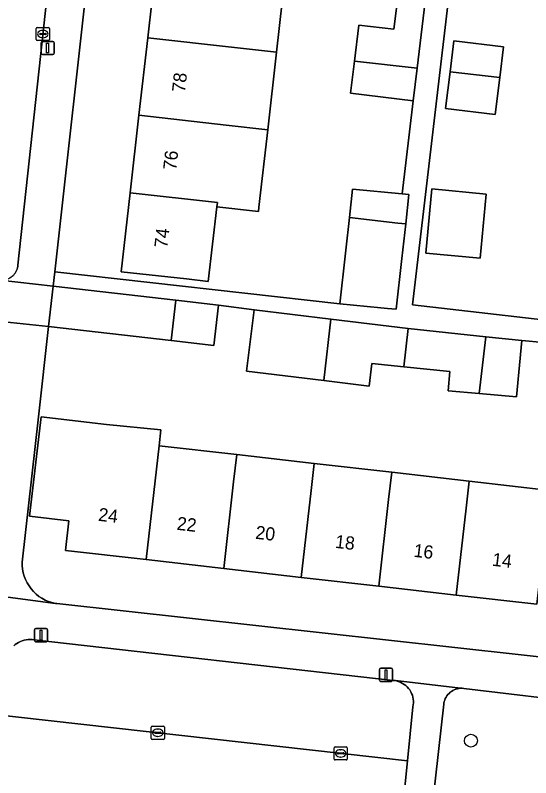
# Model space of a CAD drawing. Extents: x 161928 to 163071, y 386474 to 387428.
# Drawn here: x 162715.5 to 162754.7, y 387219.1 to 387277.1 of the extents above; entities that cross this region are included whole.
import ezdxf

# ---------------------------------------------------------------- set-up
doc = ezdxf.new("R2010")
doc.units = 0
for name, color, linetype in [('IMGEO_Boom', 7, 'Continuous'), ('IMGEO_Erf', 7, 'Continuous'), ('IMGEO_Groenvoorziening', 7, 'Continuous'), ('IMGEO_Kolk', 7, 'Continuous'), ('IMGEO_Lichtmast', 7, 'Continuous'), ('IMGEO_Muur', 7, 'Continuous'), ('IMGEO_Pand', 7, 'Continuous'), ('IMGEO_Pand_nummerreeks', 7, 'Continuous'), ('IMGEO_Parkeervlak_open', 7, 'Continuous'), ('IMGEO_Rijbaan_lokaal_open', 7, 'Continuous'), ('IMGEO_Voetpad_open', 7, 'Continuous')]:
    doc.layers.add(name, color=color, linetype=linetype)

msp = doc.modelspace()

# ---------------------------------------------------------------- linework, layer by layer
at = {"layer": 'IMGEO_Boom'}
msp.add_circle((162750.15, 387221.915), 0.489, dxfattribs=at)
at = {"layer": 'IMGEO_Erf'}
for points in [[(162750.285, 387294.026), (162745.715, 387255.06), (162757.168, 387253.736), (162757.822, 387259.792), (162758.237, 387263.629), (162758.46, 387265.687), (162761.451, 387265.351), (162761.772, 387268.3), (162758.79, 387268.626), (162759.111, 387271.571), (162759.755, 387277.476)], [(162721.293, 387282.428), (162718.518, 387257.565), (162740.19, 387255.124), (162740.618, 387258.975), (162740.645, 387259.215), (162740.92, 387261.687), (162741.161, 387263.852), (162744.931, 387263.502), (162745.762, 387270.571), (162741.006, 387271.148), (162741.302, 387273.588), (162741.633, 387276.324), (162744.296, 387276.002), (162744.664, 387279.038)], [(162736.04, 387280.148), (162735.372, 387274.256), (162734.704, 387268.364), (162734.036, 387262.469), (162733.999, 387262.147), (162730.841, 387262.506), (162730.192, 387256.838), (162728.542, 387257.021), (162723.572, 387257.573), (162724.253, 387263.579), (162724.921, 387269.471), (162725.589, 387275.363), (162726.257, 387281.255)], [(162758.951, 387251.877), (162754.011, 387252.331), (162753.627, 387248.055), (162750.787, 387248.31), (162748.415, 387248.523), (162748.547, 387249.993), (162745.049, 387250.352), (162742.625, 387250.601), (162742.414, 387248.874), (162738.961, 387249.297), (162733.101, 387250.014), (162733.672, 387254.68), (162730.956, 387255.03), (162730.604, 387251.969), (162727.371, 387252.341), (162718.054, 387253.412), (162717.288, 387246.55), (162716.053, 387235.497), (162716.055, 387235.223), (162716.081, 387234.95), (162716.131, 387234.68), (162716.205, 387234.416), (162716.303, 387234.16), (162716.423, 387233.913), (162716.564, 387233.678), (162716.726, 387233.457), (162716.907, 387233.251), (162717.106, 387233.062), (162717.321, 387232.891), (162717.55, 387232.741), (162717.792, 387232.611), (162718.044, 387232.504), (162718.305, 387232.419), (162718.572, 387232.359), (162718.667, 387232.343), (162759.012, 387227.89)], [(162760.854, 387229.226), (162761.307, 387233.583), (162755.384, 387234.259), (162755.158, 387232.292), (162749.035, 387232.991), (162743.143, 387233.663), (162737.252, 387234.335), (162731.36, 387235.008), (162725.468, 387235.68), (162719.344, 387236.379), (162719.603, 387238.636), (162716.613, 387238.978), (162717.477, 387246.529), (162722.445, 387245.961), (162726.594, 387245.543), (162726.457, 387244.341), (162732.349, 387243.668), (162738.241, 387242.995), (162744.132, 387242.322), (162750.025, 387241.649), (162756.146, 387240.95), (162756.398, 387243.167), (162756.737, 387246.137)]]:
    msp.add_lwpolyline(points, dxfattribs=at)
for points in [[(162752.62, 387274.659), (162752.338, 387272.344), (162751.995, 387269.518), (162748.228, 387269.976), (162748.567, 387272.769), (162748.852, 387275.116)], [(162751.315, 387263.477), (162750.86, 387258.592), (162746.729, 387258.976), (162747.183, 387263.862)]]:
    msp.add_lwpolyline(points, close=True, dxfattribs=at)
at = {"layer": 'IMGEO_Groenvoorziening'}
msp.add_lwpolyline([(162715.516, 387257.467), (162715.574, 387257.562), (162715.623, 387257.662), (162715.664, 387257.766), (162715.695, 387257.873), (162715.716, 387257.983), (162715.726, 387258.076), (162718.292, 387281.892)], dxfattribs=at)
msp.add_lwpolyline([(162758.234, 387215.901), (162759.425, 387224.728), (162749.606, 387225.894), (162749.484, 387225.903), (162749.362, 387225.901), (162749.24, 387225.888), (162749.12, 387225.865), (162749.003, 387225.831), (162748.889, 387225.786), (162748.78, 387225.731), (162748.676, 387225.667), (162748.578, 387225.594), (162748.487, 387225.513), (162748.404, 387225.423), (162748.329, 387225.327), (162748.263, 387225.224), (162748.206, 387225.116), (162748.159, 387225.003), (162748.123, 387224.886), (162748.097, 387224.766), (162748.087, 387224.699), (162747.252, 387217.274)], close=True, dxfattribs=at)
at = {"layer": 'IMGEO_Kolk'}
for p, q in [((162717.118, 387275.217), (162717.118, 387276.069)), ((162717.193, 387276.143), (162718.045, 387276.143)), ((162718.119, 387276.069), (162718.119, 387275.217)), ((162717.377, 387275.637), (162717.377, 387275.649)), ((162717.815, 387275.6), (162717.417, 387275.6)), ((162717.42, 387275.686), (162717.818, 387275.686)), ((162717.606, 387275.923), (162717.631, 387275.923)), ((162717.861, 387275.649), (162717.861, 387275.637)), ((162718.045, 387275.143), (162717.193, 387275.143)), ((162717.629, 387275.363), (162717.604, 387275.363)), ((162725.856, 387222.092), (162725.856, 387222.944)), ((162725.931, 387223.018), (162726.783, 387223.018)), ((162726.344, 387222.798), (162726.369, 387222.798)), ((162726.857, 387222.944), (162726.857, 387222.092)), ((162726.115, 387222.512), (162726.115, 387222.524)), ((162726.553, 387222.475), (162726.155, 387222.475)), ((162726.158, 387222.561), (162726.556, 387222.561)), ((162726.367, 387222.238), (162726.342, 387222.238)), ((162726.599, 387222.524), (162726.599, 387222.512)), ((162726.783, 387222.018), (162725.931, 387222.018)), ((162739.752, 387220.523), (162739.752, 387221.375)), ((162739.827, 387221.449), (162740.679, 387221.449)), ((162740.054, 387220.992), (162740.452, 387220.992)), ((162740.24, 387221.229), (162740.265, 387221.229)), ((162740.753, 387221.375), (162740.753, 387220.523)), ((162740.679, 387220.449), (162739.827, 387220.449)), ((162740.011, 387220.943), (162740.011, 387220.955)), ((162740.449, 387220.906), (162740.051, 387220.906)), ((162740.263, 387220.669), (162740.238, 387220.669)), ((162740.495, 387220.955), (162740.495, 387220.943))]:
    msp.add_line(p, q, dxfattribs=at)
for points in [[(162717.118, 387275.217), (162717.118, 387276.069)], [(162717.193, 387276.143), (162718.045, 387276.143)], [(162718.119, 387276.069), (162718.119, 387275.217)], [(162718.045, 387275.143), (162717.193, 387275.143)], [(162725.856, 387222.092), (162725.856, 387222.944)], [(162725.931, 387223.018), (162726.783, 387223.018)], [(162726.857, 387222.944), (162726.857, 387222.092)], [(162726.783, 387222.018), (162725.931, 387222.018)], [(162739.752, 387220.523), (162739.752, 387221.375)], [(162739.827, 387221.449), (162740.679, 387221.449)], [(162740.753, 387221.375), (162740.753, 387220.523)], [(162740.679, 387220.449), (162739.827, 387220.449)]]:
    msp.add_lwpolyline(points, dxfattribs=at)
for centre, radius, start, end in [((162717.195, 387276.067), 0.0765, 91.55205, 178.44795), ((162717.195, 387276.067), 0.0765, 91.55205, 178.44795), ((162718.043, 387276.067), 0.0765, 1.55205, 88.44795), ((162718.043, 387276.067), 0.0765, 1.55205, 88.44795), ((162717.417, 387275.646), 0.0403, 85.87752, 175.75265), ((162717.414, 387275.636), 0.0366, 178.93798, 274.71019), ((162717.818, 387275.643), 0.043, 264.86636, 352.45326), ((162717.822, 387275.648), 0.0386, 1.73085, 96.63898), ((162717.195, 387275.219), 0.0765, 181.55205, 268.44795), ((162717.195, 387275.219), 0.0765, 181.55205, 268.44795), ((162718.043, 387275.219), 0.0765, 271.55205, 358.44795), ((162718.043, 387275.219), 0.0765, 271.55205, 358.44795), ((162725.933, 387222.942), 0.0765, 91.55205, 178.44795), ((162725.933, 387222.942), 0.0765, 91.55205, 178.44795), ((162726.781, 387222.942), 0.0765, 1.55205, 88.44795), ((162726.781, 387222.942), 0.0765, 1.55205, 88.44795), ((162726.155, 387222.521), 0.0403, 85.87752, 175.75265), ((162726.152, 387222.511), 0.0366, 178.93798, 274.71019), ((162726.556, 387222.518), 0.043, 264.86636, 352.45326), ((162726.56, 387222.523), 0.0386, 1.73085, 96.63898), ((162725.933, 387222.094), 0.0765, 181.55205, 268.44795), ((162725.933, 387222.094), 0.0765, 181.55205, 268.44795), ((162726.781, 387222.094), 0.0765, 271.55205, 358.44795), ((162726.781, 387222.094), 0.0765, 271.55205, 358.44795), ((162739.829, 387221.373), 0.0765, 91.55205, 178.44795), ((162739.829, 387221.373), 0.0765, 91.55205, 178.44795), ((162740.051, 387220.952), 0.0403, 85.87752, 175.75265), ((162740.456, 387220.954), 0.0386, 1.73085, 96.63898), ((162740.677, 387221.373), 0.0765, 1.55205, 88.44795), ((162740.677, 387221.373), 0.0765, 1.55205, 88.44795), ((162739.829, 387220.525), 0.0765, 181.55205, 268.44795), ((162739.829, 387220.525), 0.0765, 181.55205, 268.44795), ((162740.048, 387220.942), 0.0366, 178.93798, 274.71019), ((162740.452, 387220.949), 0.043, 264.86636, 352.45326), ((162740.677, 387220.525), 0.0765, 271.55205, 358.44795), ((162740.677, 387220.525), 0.0765, 271.55205, 358.44795)]:
    msp.add_arc(centre, radius, start, end, dxfattribs=at)
for centre, major_axis, ratio, start_param, end_param in [((162717.605, 387275.643), (-0.387, 0.002), 0.722429, 4.712389, 7.853982), ((162717.63, 387275.643), (-0.39, 0.002), 0.717154, 1.570796, 4.712389), ((162726.343, 387222.518), (-0.387, 0.002), 0.722429, 4.712389, 7.853982), ((162726.368, 387222.518), (-0.39, 0.002), 0.717154, 1.570796, 4.712389), ((162740.239, 387220.949), (-0.387, 0.002), 0.722429, 4.712389, 7.853982), ((162740.264, 387220.949), (-0.39, 0.002), 0.717154, 1.570796, 4.712389)]:
    msp.add_ellipse(centre, major_axis=major_axis, ratio=ratio, start_param=start_param, end_param=end_param, dxfattribs=at)
at = {"layer": 'IMGEO_Lichtmast'}
for p, q in [((162717.483, 387274.182), (162717.483, 387274.982)), ((162717.483, 387274.982), (162717.483, 387274.182)), ((162717.583, 387275.082), (162718.373, 387275.082)), ((162718.373, 387275.082), (162717.583, 387275.082)), ((162718.473, 387274.982), (162718.473, 387274.182)), ((162718.473, 387274.182), (162718.473, 387274.982)), ((162718.373, 387274.082), (162717.583, 387274.082)), ((162717.583, 387274.082), (162718.373, 387274.082)), ((162716.98, 387229.542), (162716.98, 387230.342)), ((162716.98, 387230.342), (162716.98, 387229.542)), ((162717.08, 387230.442), (162717.87, 387230.442)), ((162717.87, 387230.442), (162717.08, 387230.442)), ((162717.97, 387230.342), (162717.97, 387229.542)), ((162717.97, 387229.542), (162717.97, 387230.342)), ((162717.87, 387229.442), (162717.08, 387229.442)), ((162717.08, 387229.442), (162717.87, 387229.442)), ((162743.302, 387227.428), (162744.092, 387227.428)), ((162744.092, 387227.428), (162743.302, 387227.428)), ((162743.202, 387226.528), (162743.202, 387227.328)), ((162743.202, 387227.328), (162743.202, 387226.528)), ((162744.192, 387227.328), (162744.192, 387226.528)), ((162744.192, 387226.528), (162744.192, 387227.328)), ((162744.092, 387226.428), (162743.302, 387226.428)), ((162743.302, 387226.428), (162744.092, 387226.428))]:
    msp.add_line(p, q, dxfattribs=at)
for points in [[(162717.903, 387274.957), (162718.053, 387274.957), (162718.053, 387274.207), (162717.903, 387274.207), (162717.903, 387274.957)], [(162717.4, 387230.317), (162717.55, 387230.317), (162717.55, 387229.567), (162717.4, 387229.567), (162717.4, 387230.317)], [(162743.622, 387227.303), (162743.772, 387227.303), (162743.772, 387226.553), (162743.622, 387226.553), (162743.622, 387227.303)]]:
    msp.add_lwpolyline(points, dxfattribs=at)
for centre, start, end in [((162717.583, 387274.982), 90, 180), ((162717.583, 387274.982), 90, 180), ((162718.373, 387274.982), 0, 90), ((162718.373, 387274.982), 360, 90), ((162717.583, 387274.182), 180, 270), ((162717.583, 387274.182), 180, 270), ((162718.373, 387274.182), 270, 0), ((162718.373, 387274.182), 270, 0), ((162717.08, 387230.342), 90, 180), ((162717.08, 387230.342), 90, 180), ((162717.87, 387230.342), 0, 90), ((162717.87, 387230.342), 360, 90), ((162717.08, 387229.542), 180, 270), ((162717.08, 387229.542), 180, 270), ((162717.87, 387229.542), 270, 0), ((162717.87, 387229.542), 270, 0), ((162743.302, 387227.328), 90, 180), ((162743.302, 387227.328), 90, 180), ((162744.092, 387227.328), 0, 90), ((162744.092, 387227.328), 360, 90), ((162743.302, 387226.528), 180, 270), ((162743.302, 387226.528), 180, 270), ((162744.092, 387226.528), 270, 0), ((162744.092, 387226.528), 270, 0)]:
    msp.add_arc(centre, 0.1, start, end, dxfattribs=at)
at = {"layer": 'IMGEO_Muur'}
msp.add_lwpolyline([(162718.054, 387253.412), (162717.288, 387246.55)], dxfattribs=at)
at = {"layer": 'IMGEO_Pand'}
for points in [[(162735.372, 387274.256), (162736.04, 387280.148), (162732.859, 387280.506), (162726.257, 387281.255), (162725.589, 387275.363), (162732.191, 387274.614)], [(162746.063, 387273.051), (162746.758, 387278.784), (162744.664, 387279.038), (162744.296, 387276.002), (162741.633, 387276.324), (162741.302, 387273.588)], [(162732.191, 387274.614), (162725.589, 387275.363), (162724.921, 387269.471), (162731.553, 387268.719), (162734.704, 387268.364), (162735.372, 387274.256)], [(162752.62, 387274.659), (162748.852, 387275.116), (162748.567, 387272.769), (162752.338, 387272.344)], [(162741.302, 387273.588), (162741.006, 387271.148), (162745.762, 387270.571), (162746.063, 387273.051)], [(162748.228, 387269.976), (162751.995, 387269.518), (162752.338, 387272.344), (162748.567, 387272.769)], [(162734.704, 387268.364), (162731.553, 387268.719), (162724.921, 387269.471), (162724.253, 387263.579), (162730.878, 387262.827), (162730.841, 387262.506), (162733.999, 387262.147), (162734.036, 387262.469)], [(162730.841, 387262.506), (162730.878, 387262.827), (162724.253, 387263.579), (162723.572, 387257.573), (162728.542, 387257.021), (162730.192, 387256.838)], [(162744.931, 387263.502), (162741.161, 387263.852), (162740.92, 387261.687), (162744.603, 387261.269), (162745.192, 387261.202), (162745.442, 387263.454)], [(162751.315, 387263.477), (162747.183, 387263.862), (162746.729, 387258.976), (162750.86, 387258.592)], [(162745.192, 387261.202), (162744.603, 387261.269), (162740.92, 387261.687), (162740.645, 387259.215), (162740.618, 387258.975), (162740.19, 387255.124), (162743.31, 387254.834), (162743.818, 387254.787), (162744.472, 387254.727), (162744.9, 387258.577)], [(162718.054, 387253.412), (162727.371, 387252.341), (162727.72, 387255.402), (162718.396, 387256.474)], [(162727.371, 387252.341), (162730.604, 387251.969), (162730.956, 387255.03), (162727.72, 387255.402)], [(162733.672, 387254.68), (162733.101, 387250.014), (162738.961, 387249.297), (162739.494, 387253.967)], [(162739.494, 387253.967), (162738.961, 387249.297), (162742.414, 387248.874), (162742.625, 387250.601), (162745.049, 387250.352), (162745.38, 387253.246)], [(162745.38, 387253.246), (162745.049, 387250.352), (162748.547, 387249.993), (162748.415, 387248.523), (162750.787, 387248.31), (162751.28, 387252.62)], [(162753.627, 387248.055), (162754.011, 387252.331), (162751.28, 387252.62), (162750.787, 387248.31)], [(162722.445, 387245.961), (162717.477, 387246.529), (162716.613, 387238.978), (162719.603, 387238.636), (162719.344, 387236.379), (162725.468, 387235.68), (162726.457, 387244.341), (162726.594, 387245.543)], [(162732.349, 387243.668), (162726.457, 387244.341), (162725.468, 387235.68), (162731.36, 387235.008), (162732.113, 387241.6)], [(162738.241, 387242.995), (162732.349, 387243.668), (162732.113, 387241.6), (162731.36, 387235.008), (162737.252, 387234.335), (162738.005, 387240.928)], [(162738.005, 387240.928), (162737.252, 387234.335), (162743.143, 387233.663), (162743.896, 387240.255), (162744.132, 387242.322), (162738.241, 387242.995)], [(162750.025, 387241.649), (162744.132, 387242.322), (162743.896, 387240.255), (162743.143, 387233.663), (162749.035, 387232.991), (162749.789, 387239.583)], [(162756.146, 387240.95), (162750.025, 387241.649), (162749.789, 387239.583), (162749.035, 387232.991), (162755.158, 387232.292), (162755.384, 387234.259), (162755.722, 387237.229), (162756.06, 387240.198)]]:
    msp.add_lwpolyline(points, close=True, dxfattribs=at)
at = {"layer": 'IMGEO_Parkeervlak_open'}
msp.add_lwpolyline([(162713.027, 387224.021), (162745.337, 387220.374), (162745.747, 387224.488), (162745.772, 387224.635), (162745.784, 387224.783), (162745.782, 387224.932), (162745.767, 387225.08), (162745.739, 387225.227), (162745.698, 387225.37), (162745.644, 387225.509), (162745.578, 387225.642), (162745.501, 387225.77), (162745.412, 387225.889), (162745.313, 387226.001), (162745.205, 387226.103), (162745.088, 387226.195), (162744.963, 387226.276), (162744.831, 387226.345), (162744.694, 387226.403), (162744.552, 387226.448), (162744.407, 387226.48), (162744.252, 387226.5), (162716.965, 387229.573), (162716.814, 387229.598), (162716.66, 387229.609), (162716.507, 387229.607), (162716.354, 387229.591), (162716.204, 387229.561), (162716.056, 387229.518), (162715.913, 387229.462), (162715.776, 387229.393), (162715.645, 387229.313), (162715.522, 387229.221), (162715.408, 387229.118)], dxfattribs=at)
at = {"layer": 'IMGEO_Rijbaan_lokaal_open'}
msp.add_lwpolyline([(162745.337, 387220.374), (162713.027, 387224.021), (162708.978, 387224.448), (162708.366, 387218.182), (162712.071, 387217.682), (162744.719, 387214.18), (162745.013, 387217.123)], close=True, dxfattribs=at)
at = {"layer": 'IMGEO_Voetpad_open'}
for points in [[(162757.168, 387253.736), (162745.715, 387255.06), (162750.285, 387294.026)], [(162718.292, 387281.892), (162715.726, 387258.076), (162715.716, 387257.983), (162715.695, 387257.873), (162715.664, 387257.766), (162715.623, 387257.662), (162715.574, 387257.562), (162715.516, 387257.467), (162715.449, 387257.378), (162715.375, 387257.295), (162715.294, 387257.219), (162715.206, 387257.15), (162715.112, 387257.09), (162715.014, 387257.038), (162714.911, 387256.995), (162714.805, 387256.961), (162714.696, 387256.937), (162714.586, 387256.923), (162714.474, 387256.919), (162714.363, 387256.925), (162718.396, 387256.474), (162718.518, 387257.565), (162721.293, 387282.428)], [(162746.758, 387278.784), (162746.063, 387273.051), (162745.762, 387270.571), (162744.931, 387263.502), (162745.442, 387263.454), (162745.192, 387261.202), (162744.9, 387258.577), (162744.472, 387254.727), (162743.818, 387254.787), (162743.31, 387254.834), (162740.19, 387255.124), (162718.518, 387257.565), (162718.396, 387256.474), (162727.72, 387255.402), (162730.956, 387255.03), (162733.672, 387254.68), (162739.494, 387253.967), (162745.38, 387253.246), (162751.28, 387252.62), (162754.011, 387252.331), (162758.951, 387251.877)], [(162718.054, 387253.412), (162713.695, 387253.869)], [(162711.889, 387233.233), (162718.572, 387232.359), (162718.305, 387232.419), (162718.044, 387232.504), (162717.792, 387232.611), (162717.55, 387232.741), (162717.321, 387232.891), (162717.106, 387233.062), (162716.907, 387233.251), (162716.726, 387233.457), (162716.564, 387233.678), (162716.423, 387233.913), (162716.303, 387234.16), (162716.205, 387234.416), (162716.131, 387234.68), (162716.081, 387234.95), (162716.055, 387235.223), (162716.053, 387235.497), (162717.288, 387246.55), (162718.054, 387253.412)], [(162718.667, 387232.343), (162718.572, 387232.359), (162711.889, 387233.233)], [(162759.012, 387227.89), (162718.667, 387232.343)], [(162715.408, 387229.118), (162715.522, 387229.221), (162715.645, 387229.313), (162715.776, 387229.393), (162715.913, 387229.462), (162716.056, 387229.518), (162716.204, 387229.561), (162716.354, 387229.591), (162716.507, 387229.607), (162716.66, 387229.609), (162716.814, 387229.598), (162716.965, 387229.573), (162744.252, 387226.5), (162744.407, 387226.48), (162749.362, 387225.901), (162749.484, 387225.903), (162749.606, 387225.894), (162759.425, 387224.728)], [(162747.252, 387217.274), (162748.087, 387224.699), (162748.097, 387224.766), (162748.123, 387224.886), (162748.159, 387225.003), (162748.206, 387225.116), (162748.263, 387225.224), (162748.329, 387225.327), (162748.404, 387225.423), (162748.487, 387225.513), (162748.578, 387225.594), (162748.676, 387225.667), (162748.78, 387225.731), (162748.889, 387225.786), (162749.003, 387225.831), (162749.12, 387225.865), (162749.24, 387225.888), (162749.362, 387225.901), (162744.407, 387226.48), (162744.552, 387226.448), (162744.694, 387226.403), (162744.831, 387226.345), (162744.963, 387226.276), (162745.088, 387226.195), (162745.205, 387226.103), (162745.313, 387226.001), (162745.412, 387225.889), (162745.501, 387225.77), (162745.578, 387225.642), (162745.644, 387225.509), (162745.698, 387225.37), (162745.739, 387225.227), (162745.767, 387225.08), (162745.782, 387224.932), (162745.784, 387224.783), (162745.772, 387224.635), (162745.747, 387224.488), (162745.337, 387220.374), (162745.013, 387217.123)]]:
    msp.add_lwpolyline(points, dxfattribs=at)
msp.add_lwpolyline([(162714.363, 387256.925), (162711.364, 387257.295), (162710.087, 387257.499), (162709.59, 387257.551), (162709.238, 387254.42), (162709.735, 387254.368), (162710.995, 387254.219), (162713.695, 387253.869), (162718.054, 387253.412), (162718.396, 387256.474)], close=True, dxfattribs=at)

# ---------------------------------------------------------------- texts
at = {"layer": 'IMGEO_Pand_nummerreeks'}
for s, rotation, p in [('78', 83.53151, (162728.415, 387271.172)), ('76', 83.53152, (162727.744, 387265.254)), ('74', 83.53152, (162727.074, 387259.34)), ('24', 353.48972, (162721.793, 387238.636)), ('22', 353.48972, (162727.759, 387237.955)), ('20', 353.48972, (162733.734, 387237.272)), ('18', 353.48972, (162739.793, 387236.581)), ('16', 353.48972, (162745.759, 387235.9)), ('14', 353.48972, (162751.728, 387235.219))]:
    msp.add_text(s, height=1, rotation=rotation, dxfattribs=at).set_placement(p)

doc.saveas('drawing.dxf')
